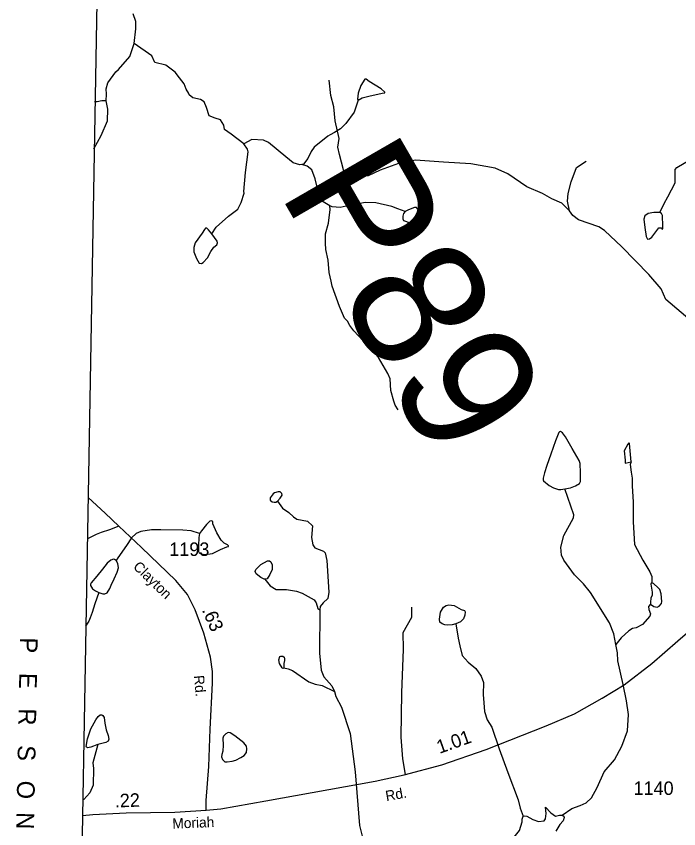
# Model space of a CAD drawing. Extents: x 2056842 to 2160602, y 826753 to 1016856.
# Drawn here: x 2057944 to 2064087, y 918502 to 926037 of the extents above; entities that cross this region are included whole.
import ezdxf

# ---------------------------------------------------------------- set-up
doc = ezdxf.new("R2010")
doc.units = 0
for name, color, linetype in [('Exist Boundary Political CountyLine', 7, 'Continuous'), ('Exist Boundary Political CountyLine Label', 7, 'Continuous'), ('Exist Hydrographic Creek Single Shore', 7, 'Continuous'), ('Exist Hydrographic Misc Water Feature', 7, 'Continuous'), ('Exist Road Non-System Type 51', 7, 'Continuous'), ('Exist Road Secondary Mileage Hundredths English Label', 7, 'Continuous'), ('Exist Road Secondary Structure Pipe Number Label', 7, 'Continuous'), ('Exist Road Secondary Type 51 Attributed', 7, 'Continuous'), ('Exist Road Secondary Type 51 Label', 7, 'Continuous'), ('Exist Road Secondary Type 51 Number Label', 7, 'Continuous')]:
    doc.layers.add(name, color=color, linetype=linetype)

msp = doc.modelspace()

# ---------------------------------------------------------------- linework, layer by layer
at = {"layer": 'Exist Boundary Political CountyLine'}
msp.add_lwpolyline([(2059856.6, 1016190.3), (2059992.1, 1014583.5), (2060287.9, 1010619.4), (2060242.2, 1008370.9), (2060207.5, 1006770.5), (2060178.3, 1005306.3), (2060151, 1003993.9), (2060126.7, 1003051.7), (2060085.9, 1001469.5), (2060082.6, 1001042.9), (2059970.1, 996247.2), (2059900.3, 992964.9), (2059780.5, 986400.7), (2059706.7, 983126.5), (2059583, 976558.1), (2059387.4, 966719.6), (2059309.7, 963431.4), (2059197.6, 956451.1), (2059161.2, 955539), (2058926.7, 940379.5), (2058724.8, 928102.2), (2058408.1, 910016.3), (2058297.2, 904795.7)], dxfattribs=at)
at = {"layer": 'Exist Hydrographic Creek Single Shore'}
for points in [[(2063502.2, 920210.8), (2063486.2, 920308.6), (2063444, 920412.5), (2063267.4, 920692.5), (2063203.4, 920772.2), (2063119.2, 920856), (2063022.9, 920991.9), (2062998.6, 921040), (2062992.6, 921112), (2063020.4, 921220), (2063112.1, 921384.2), (2063114, 921412), (2063029.7, 921654.6)], [(2063007.3, 918628), (2063096.8, 918689.4), (2063173.6, 918717.6), (2063227.3, 918743.2), (2063278.5, 918789.3), (2063330.7, 918884.4), (2063396.7, 919028.8), (2063490.2, 919142.7), (2063560.6, 919266.7), (2063613, 919411.4), (2063621.3, 919562.9), (2063601.3, 919687.1), (2063572.1, 919838.9), (2063522.7, 920058.8), (2063518.3, 920134.7), (2063502.2, 920210.8)], [(2060895.6, 919776.3), (2060907.5, 919728.2), (2060959.6, 919628.1), (2061040.2, 919384.2), (2061086.8, 919028.6), (2061127.8, 918532.4), (2061154.2, 918420.5), (2061166.3, 918246.6), (2061144.8, 918080.6), (2061144.6, 917988.5), (2061157.3, 917880.7), (2061157.1, 917756.5), (2061185.8, 917612.6)], [(2062644, 918617.7), (2062656.7, 918622.9), (2062679.8, 918617.7), (2062733.5, 918587), (2062787.2, 918569.1), (2062838.4, 918576.8), (2062851.2, 918594.7), (2062856.3, 918643.3), (2062851.2, 918702.2), (2062902.4, 918648.5), (2062943.3, 918617.7), (2062981.7, 918628), (2063007.3, 918628)], [(2063007.3, 918628), (2063022.6, 918620.3), (2063025.2, 918604.9), (2063014.9, 918576.8), (2062984.2, 918540.9), (2062945.9, 918479.5)], [(2062182, 917892.6), (2062203.9, 917929.1), (2062196.2, 917967.5), (2062173.2, 918023.8), (2062145, 918169.7), (2062137.4, 918259.3), (2062152.7, 918282.4), (2062206.4, 918308), (2062247.4, 918310.5), (2062288.3, 918292.6), (2062347.2, 918261.9), (2062385.5, 918264.4), (2062480.2, 918302.8), (2062533.9, 918389.9), (2062610.7, 918484.6), (2062636.3, 918566.5), (2062636.3, 918592.1), (2062644, 918617.7)]]:
    msp.add_lwpolyline(points, dxfattribs=at)
at = {"layer": 'Exist Hydrographic Misc Water Feature'}
for points in [[(2059036.2, 925784.4), (2059053.9, 925920.4), (2059053.9, 925988.3), (2059029.7, 926060.4)], [(2058778, 925253.6), (2058780.6, 925313.7), (2058779.3, 925363.6), (2058794.6, 925420), (2058866.7, 925520.1), (2058892.7, 925544.1), (2058996.5, 925664.4), (2059036.2, 925784.4)], [(2060056, 924852.4), (2059935.8, 924942.1), (2059875.7, 924986.1), (2059867.5, 925025.9), (2059839.6, 925075.9), (2059787.5, 925091.9), (2059731.6, 925111.7), (2059707.4, 925191.6), (2059685.2, 925243.6), (2059654, 925263.8), (2059581.3, 925279.5), (2059549.1, 925309.4), (2059545.2, 925319.4), (2059521, 925359.3), (2059501.8, 925411), (2059457, 925464.8), (2059417.4, 925517.2), (2059332.5, 925583), (2059230.6, 925606.7), (2059200.5, 925670.7), (2059036.2, 925784.4)], [(2063911.2, 924215.4), (2063952.1, 924299.9), (2063985.4, 924362.6), (2064053.2, 924490.7), (2064054.5, 924614.8), (2064069.7, 924633.4), (2064136.2, 924675.6), (2064223.2, 924725.5), (2064310.2, 924794.7), (2064371.6, 924840.7), (2064410, 924934.2), (2064442, 925092.9), (2064443.2, 925201.7), (2064466.3, 925286.2), (2064497, 925496.1), (2064531.5, 925551.2), (2064589.1, 925598.5), (2064656.9, 925667.7), (2064685, 925711.2)], [(2061115.2, 925257.4), (2061151, 925280.4), (2061212.5, 925297.1), (2061336.5, 925322.7), (2061362.1, 925325.2), (2061362.1, 925332.9), (2061327.6, 925363.6), (2061217.6, 925431.5), (2061189.4, 925453.2), (2061175.4, 925452), (2061139.5, 925394.4), (2061115.2, 925322.7), (2061108.8, 925267.6), (2061115.2, 925257.4)], [(2058662.6, 924807.2), (2058731.9, 924931.9), (2058790.8, 925067.9), (2058792.1, 925175.5), (2058778, 925253.6)], [(2058778, 925253.6), (2058737.1, 925251), (2058695.2, 925243.7), (2058670.1, 925242.3)], [(2061115.2, 925257.4), (2061076.9, 925147.3), (2061001.4, 925043.6), (2060950.2, 924992.4), (2060893.9, 924957.9), (2060854.3, 924936.1), (2060832.5, 924924.6), (2060707.1, 924822.2), (2060680.1, 924781.5), (2060648.2, 924717.4), (2060608.2, 924665.4), (2060592.4, 924661.4)], [(2060592.4, 924661.4), (2060572.3, 924657.4), (2060512.2, 924677.2), (2060444.1, 924733.1), (2060284, 924864.8), (2060235.8, 924888.7), (2060127.9, 924892.4), (2060056, 924852.4)], [(2059756.6, 924019.6), (2059799.4, 924079.8), (2059913.2, 924184.1), (2059999.2, 924248.3), (2060030.9, 924308.4), (2060058.8, 924396.3), (2060054.7, 924412.3), (2060068.5, 924588.4), (2060096.2, 924780.4), (2060088.2, 924804.4), (2060056, 924852.4)], [(2060850.9, 924277.8), (2060774.9, 924325.7), (2060750.9, 924385.7), (2060716.4, 924529.6), (2060684.4, 924613.5), (2060640.4, 924645.5), (2060592.4, 924661.4)], [(2060864.3, 923579.9), (2060844.2, 923661.8), (2060836, 923773.8), (2060815.7, 923873.7), (2060811.6, 923933.7), (2060811.6, 924017.8), (2060839.3, 924117.9), (2060855, 924245.8), (2060850.9, 924277.8)], [(2061551.5, 924225.7), (2061482.9, 924251), (2061426.9, 924270.9), (2061278.9, 924306.6), (2061182.9, 924308.5), (2061058.9, 924288.3), (2060949, 924264.1), (2060874.9, 924269.9), (2060850.9, 924277.8)], [(2061551.5, 924225.7), (2061536.1, 924209), (2061528.4, 924183.4), (2061527.2, 924159.1), (2061536.1, 924143.8), (2061597.5, 924122), (2061678.1, 924096.4), (2061710.1, 924099), (2061724.2, 924106.6), (2061726.7, 924120.7), (2061719, 924150.2), (2061665.3, 924251.3), (2061655.1, 924262.8), (2061635.9, 924262.8), (2061580.9, 924242.3), (2061551.5, 924225.7)], [(2063911.2, 924215.4), (2063854.9, 924216.7), (2063802.5, 924206.5), (2063771.8, 924187.3), (2063762.8, 924154), (2063771.8, 924078.5), (2063784.5, 923995.3), (2063798.6, 923969.7), (2063815.3, 923973.5), (2063838.3, 923988.9), (2063902.2, 924073.4), (2063925.3, 924075.9), (2063932.9, 924063.1), (2063940.6, 924065.7), (2063940.6, 924090), (2063936.8, 924189.8), (2063927.8, 924206.5), (2063911.2, 924215.4)], [(2059756.6, 924019.6), (2059727.2, 924055.4), (2059710.6, 924070.8), (2059700.4, 924070.8), (2059688.8, 924060.6), (2059668.4, 924024.7), (2059604.4, 923936.4), (2059591.6, 923891.6), (2059591.6, 923851.9), (2059614.6, 923791.7), (2059640.2, 923748.2), (2059662, 923744.4), (2059677.3, 923754.6), (2059718.3, 923795.6), (2059749, 923855.7), (2059775.8, 923894.1), (2059802.7, 923918.5), (2059811.7, 923936.4), (2059806.5, 923951.7), (2059756.6, 924019.6)], [(2061486.4, 922387.1), (2061458.3, 922431.1), (2061446.4, 922467), (2061418.1, 922566.9), (2061409.9, 922674.9), (2061389.8, 922724.8), (2061301.7, 922872.8), (2061245.5, 922936.7), (2061073, 923120.3), (2061037.1, 923168.3), (2061017, 923208.1), (2060988.9, 923236.1), (2060940.8, 923344.1), (2060874.3, 923533.9), (2060864.3, 923579.9)], [(2063029.7, 921654.6), (2063082.1, 921662.3), (2063128.2, 921682.8), (2063167.8, 921704.6), (2063175.5, 921721.2), (2063175.5, 921801.9), (2063171.7, 921890.2), (2063164, 921918.3), (2063098.7, 922027.1), (2063036.1, 922137.2), (2063007.9, 922173.1), (2062991.3, 922185.9), (2062982.3, 922183.3), (2062975.9, 922175.6), (2062945.2, 922100.1), (2062900.5, 921975.9), (2062863.4, 921869.7), (2062842.9, 921801.9), (2062830.1, 921751.9), (2062828.8, 921737.8), (2062833.9, 921727.6), (2062885.1, 921684.1), (2062926, 921662.3), (2062970.8, 921649.5), (2062995.1, 921647), (2063029.7, 921654.6)], [(2063614.8, 922069), (2063580.8, 922005.1), (2063589, 921921)], [(2063645, 921903.2), (2063630.8, 922073.4), (2063622.8, 922081.1), (2063614.8, 922069)], [(2063589, 921921), (2063589.4, 921893), (2063645, 921903.2)], [(2063645, 921903.2), (2063637.2, 921879.3), (2063646.3, 921809.5), (2063653.9, 921751.9), (2063653.9, 921677.7), (2063664.2, 921534.3), (2063665.5, 921348.7), (2063675.7, 921138.1), (2063755, 920992.2), (2063819, 920884.7), (2063836.9, 920842.5), (2063838.2, 920781)], [(2060365.6, 921541.4), (2060391.2, 921566.3), (2060410.4, 921595.8), (2060407.8, 921611.1), (2060392.4, 921625.2), (2060373.3, 921626.5), (2060340, 921617.5), (2060325.9, 921608.6), (2060299.1, 921570.2), (2060299.1, 921548.4), (2060318.2, 921533), (2060336.2, 921529.2), (2060351.5, 921530.5), (2060365.6, 921541.4)], [(2060365.6, 921541.4), (2060414.2, 921476.1), (2060470.5, 921433.8), (2060515.3, 921394.2), (2060544.6, 921373.3), (2060644.5, 921355.8), (2060690.5, 921309.7), (2060681.6, 921202.8), (2060695.1, 921133.7), (2060712.7, 921107.5), (2060792.9, 921075.9), (2060808.9, 921059.6), (2060822.9, 920988.2), (2060841.7, 920696), (2060833.7, 920637.9), (2060789.8, 920595.9), (2060762, 920563.9), (2060757.9, 920531.7)], [(2059644.3, 921238.7), (2059637.9, 921201.5), (2059635.4, 921127.3), (2059635.4, 921072.3), (2059641.8, 921060.7), (2059658.4, 921051.8), (2059696.8, 921045.4), (2059764.6, 921055.6), (2059837.5, 921092.7), (2059896.3, 921115.8), (2059913, 921120.9), (2059913, 921126), (2059904, 921135), (2059870.8, 921150.3), (2059843.9, 921178.5), (2059805.5, 921246.3), (2059768.4, 921329.6), (2059765.9, 921350), (2059755.6, 921356.4), (2059737.7, 921353.9), (2059707, 921324.4), (2059662.2, 921265.5), (2059644.3, 921238.7)], [(2059644.3, 921238.7), (2059565, 921265.5), (2059488.3, 921270.7), (2059284.9, 921273.2), (2059198, 921273.2), (2059100.6, 921258.8), (2059056.5, 921238.7), (2059012.9, 921198.6), (2058965.1, 921128.4), (2058887.1, 921014.7), (2058869.3, 920991)], [(2058869.3, 920991), (2058856.6, 920999.9), (2058846.3, 921001.2), (2058822, 920992.3), (2058788.8, 920965.4), (2058744, 920909.1), (2058692.8, 920845.1), (2058640.4, 920782.3), (2058632.7, 920769.5), (2058632.7, 920758), (2058650.6, 920727.3), (2058678.7, 920708.1), (2058709.4, 920694)], [(2058709.4, 920694), (2058746.5, 920679.9), (2058767, 920679.9), (2058787.5, 920690.2), (2058810.5, 920731.1), (2058824.6, 920761.8), (2058852.7, 920818.2), (2058879.6, 920880.9), (2058891.1, 920921.9), (2058887.3, 920962.8), (2058869.3, 920991)], [(2060249.2, 920815.6), (2060241.5, 920815.6), (2060212.1, 920830.9), (2060167.3, 920866.8), (2060160.9, 920887.3), (2060164.7, 920905.2), (2060213.3, 920953.8), (2060274.7, 920987.1), (2060292.7, 920987.1), (2060304.2, 920976.9), (2060318.2, 920950), (2060317, 920907.7), (2060296.5, 920859.1), (2060272.2, 920820.7), (2060249.2, 920815.6)], [(2060249.2, 920815.6), (2060297.5, 920755), (2060353.9, 920720.9), (2060449.7, 920721.4), (2060541.7, 920705.4), (2060594, 920685.6), (2060706.2, 920623.6), (2060725.7, 920595.9), (2060742.1, 920543.8), (2060757.9, 920531.7)], [(2063838.2, 920781), (2063831.8, 920778.5), (2063827.9, 920769.5), (2063833, 920733.7), (2063842, 920695.3), (2063842, 920669.6), (2063827.9, 920638.9), (2063824.1, 920604.4), (2063826.6, 920583.2)], [(2063826.6, 920583.2), (2063854.8, 920563.4), (2063885.5, 920558.3), (2063906, 920567.2), (2063927.7, 920591.6), (2063930.3, 920610.8), (2063922.6, 920681.2), (2063912.4, 920722.1), (2063897, 920737.5), (2063853.5, 920775.9), (2063838.2, 920781)], [(2058709.4, 920694), (2058672.3, 920587.1), (2058649.3, 920507.8), (2058628.8, 920459.1), (2058616.1, 920427.1), (2058586.5, 920381.7)], [(2063826.6, 920583.2), (2063807.5, 920562.8), (2063808.7, 920535.9), (2063824.1, 920493.6), (2063819, 920474.4), (2063752.4, 920395.1), (2063692.3, 920365.6), (2063659.1, 920360.5), (2063623.2, 920338.8), (2063552.9, 920273.5), (2063502.7, 920211)], [(2060757.9, 920531.7), (2060756.8, 920131.8), (2060773, 919971.8), (2060797, 919912.1), (2060869.4, 919828.2), (2060895.6, 919776.3)], [(2062021.6, 920403.4), (2061985.8, 920394.4), (2061944.8, 920390.6), (2061916.7, 920393.2), (2061893.7, 920402.1), (2061873.2, 920418.8), (2061868.1, 920446.9), (2061877, 920509.6), (2061905.2, 920558.3), (2061932, 920572.4), (2061956.3, 920578.8), (2062005, 920572.4), (2062068.9, 920535.2), (2062099.6, 920526.3), (2062106, 920513.5), (2062104.7, 920482.8), (2062090.7, 920448.2), (2062063.8, 920421.3), (2062021.6, 920403.4)], [(2062021.6, 920403.4), (2062040.5, 920270.2), (2062058.7, 920198.6), (2062080.4, 920109), (2062135.4, 920047.5), (2062207.1, 919987.4), (2062255.7, 919917), (2062277.4, 919859.4), (2062273.4, 919746.6), (2062280, 919670.6), (2062286.4, 919589.9), (2062310.7, 919513.1), (2062354, 919443), (2062420.6, 919243), (2062503.2, 919022.2), (2062597.9, 918768.8), (2062615.8, 918692), (2062644, 918617.7)], [(2060425.7, 919995.7), (2060423.1, 919990.6), (2060416.7, 919989.3), (2060409.1, 919995.7), (2060384.8, 920034.1), (2060379.6, 920068.7), (2060387.3, 920099.4), (2060398.8, 920103.2), (2060415.5, 920103.2), (2060427, 920094.3), (2060430.8, 920081.5), (2060430.8, 920061), (2060425.7, 920035.4), (2060425.7, 920020), (2060425.7, 919995.7)], [(2060425.7, 919995.7), (2060465, 919985.2), (2060505.4, 919969.4), (2060657.2, 919863.5), (2060717.3, 919843.9), (2060781.6, 919831.7), (2060895.6, 919776.3)], [(2058701.2, 919282.7), (2058637.3, 919258.4), (2058605.3, 919252), (2058596.3, 919258.4), (2058592.5, 919266.1), (2058605.3, 919336.5), (2058637.3, 919428.6), (2058682.1, 919511.8), (2058703.8, 919543.8), (2058721.7, 919557.9), (2058737.1, 919559.2), (2058747.3, 919552.8), (2058758.8, 919532.3), (2058765.2, 919482.4), (2058778, 919418.4), (2058797.2, 919367.2), (2058802.3, 919331.4), (2058795.9, 919314.7), (2058774.2, 919301.9), (2058701.2, 919282.7)], [(2059861.7, 919277.3), (2059859.8, 919222.8), (2059850.1, 919191.7), (2059846.2, 919168.4), (2059856.9, 919144.1), (2059878.3, 919123.7), (2059900.6, 919122.7), (2059947.2, 919129.5), (2059979.3, 919137.3), (2060026.9, 919161.6), (2060059, 919181), (2060080.4, 919208.3), (2060082.3, 919242.3), (2060078.4, 919268.5), (2060053.2, 919299.6), (2059969.6, 919362.8), (2059927.8, 919393), (2059910.3, 919395.9), (2059888, 919383.3), (2059866.6, 919361.9), (2059858.8, 919341.5), (2059861.7, 919277.3)], [(2058701.2, 919282.7), (2058654.6, 919113.9), (2058660.8, 919061.8), (2058656.9, 918905.7), (2058625.5, 918833.9), (2058569.5, 918773.7), (2058561.5, 918770.5)]]:
    msp.add_lwpolyline(points, dxfattribs=at)
at = {"layer": 'Exist Road Non-System Type 51'}
for points in [[(2063072.9, 924232.7), (2063002.8, 924302.8), (2062909.4, 924344.1), (2062823.2, 924394.4), (2062677.7, 924453.8), (2062500.8, 924575.1), (2062385.8, 924629), (2062159.5, 924668.6), (2061904.4, 924683), (2061644.8, 924701.8), (2061488.5, 924671.3), (2061317.9, 924610.1), (2061208.3, 924556.2), (2061131.1, 924554.4), (2061059.2, 924559.8), (2061003.5, 924577.8), (2060978.4, 924611.9), (2060942.5, 924754), (2060926.3, 924824.1), (2060937.1, 924903.2), (2060900.3, 925065.8), (2060887.7, 925195.3), (2060862.5, 925301.3), (2060844.6, 925443.3)], [(2063072.9, 924232.7), (2063054.9, 924322.5), (2063060.3, 924392.6), (2063089.1, 924500.5), (2063137.6, 924635.3), (2063229.2, 924692.8)], [(2065515.8, 922306.6), (2065458.4, 922341.6), (2065241, 922496.2), (2065214.1, 922560.9), (2065197.9, 922607.7), (2065136.9, 922641.8), (2065039.9, 922677.8), (2064774.9, 922831.5), (2064604.2, 922915.9), (2064546.8, 922960.9), (2064392.3, 923047.2), (2063965.7, 923411.2), (2063924.3, 923510), (2063809.4, 923641.3), (2063560.6, 923897.4), (2063397.1, 924050.2), (2063346.8, 924082.6), (2063158.2, 924149.1), (2063105.2, 924187.7), (2063072.9, 924232.7)], [(2058895.3, 921309.2), (2058808.5, 921274.2), (2058732.5, 921248.9), (2058685.5, 921232), (2058603.8, 921191.2)], [(2061552.4, 919005.4), (2061529.9, 919151), (2061511.9, 919352.3), (2061519.1, 919762.1), (2061533.5, 920168.4), (2061531.7, 920321.2), (2061610.7, 920465), (2061610.7, 920558.4)]]:
    msp.add_lwpolyline(points, dxfattribs=at)
at = {"layer": 'Exist Road Secondary Type 51 Attributed'}
for points in [[(2059705.6, 918674.5), (2059704.4, 918763.8), (2059728.5, 919079.4), (2059741, 919426.2), (2059765.3, 919853), (2059763.5, 919959), (2059745.5, 920092), (2059683.6, 920315.7), (2059604.6, 920531.3), (2059530.9, 920675), (2059423.2, 920804.4), (2059106.3, 921109), (2058895.3, 921309.2), (2058769.9, 921427.3), (2058610.5, 921574.7)], [(2059705.6, 918674.5), (2059839.8, 918687.7), (2060257.3, 918762.3), (2061272.7, 918942.9), (2061540.2, 919002.2), (2061890.4, 919095.6), (2062300.7, 919238.4), (2062857.3, 919455.9), (2063121.3, 919569.1), (2063377.1, 919713.7), (2063580, 919837.7), (2063836.8, 920035.4), (2064079.2, 920245.6), (2064301.4, 920437.4), (2064435.2, 920586.5), (2064520.1, 920676.8)], [(2058558.8, 918624.6), (2058653.8, 918632.9), (2058962.6, 918649.1), (2059413.3, 918656.3), (2059705.6, 918674.5)]]:
    msp.add_lwpolyline(points, dxfattribs=at)

# ---------------------------------------------------------------- texts
at = {"layer": 'Exist Boundary Political CountyLine Label'}
msp.add_text('P   E   R   S   O  N', height=164.042, rotation=268.86102, dxfattribs=at).set_placement((2057979.4, 920277.8))
at = {"layer": 'Exist Road Secondary Mileage Hundredths English Label'}
for s, rotation, p in [('.63', 293.77587, (2059663.3, 920530.4)), ('1.01', 19.55606, (2061868.4, 919195.9)), ('.22', 2.16899, (2058860.5, 918698.7))]:
    msp.add_text(s, height=125, rotation=rotation, dxfattribs=at).set_placement(p)
at = {"layer": 'Exist Road Secondary Structure Pipe Number Label'}
msp.add_text('P89', height=1230.31, rotation=300, dxfattribs=at).set_placement((2060370, 924411.4))
at = {"layer": 'Exist Road Secondary Type 51 Label'}
for s, rotation, p in [('Clayton', 315.8797, (2059021.2, 920924)), ('Rd.', 275.42999, (2059590.2, 919921.4)), ('Rd.', 9.9851, (2061376.5, 918757.9)), ('Moriah', 2.16899, (2059393.8, 918503.2))]:
    msp.add_text(s, height=95, rotation=rotation, dxfattribs=at).set_placement(p)
at = {"layer": 'Exist Road Secondary Type 51 Number Label'}
for s, p in [('1193', (2059363, 921031.8)), ('1140', (2063667.4, 918815.7))]:
    msp.add_text(s, height=125, dxfattribs=at).set_placement(p)

doc.saveas('drawing.dxf')
